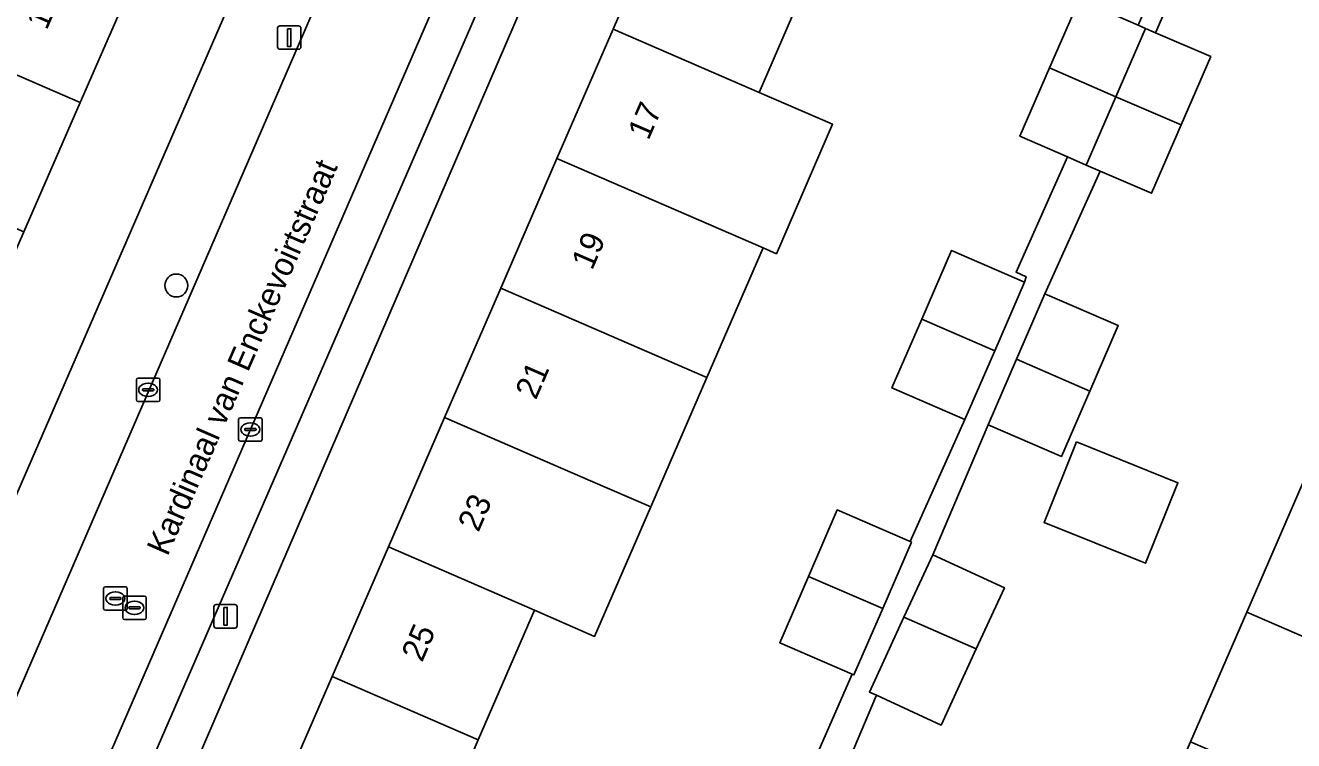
# Model space of a CAD drawing. Extents: x 162803 to 163818, y 381639 to 382475.
# Drawn here: x 163544.8 to 163598.8, y 381852.2 to 381882.7 of the extents above; entities that cross this region are included whole.
import ezdxf

# ---------------------------------------------------------------- set-up
doc = ezdxf.new("R2010")
doc.units = 0
for name, color, linetype in [('IMGEO_Boom', 7, 'Continuous'), ('IMGEO_Erf', 7, 'Continuous'), ('IMGEO_Kolk', 7, 'Continuous'), ('IMGEO_Lichtmast', 7, 'Continuous'), ('IMGEO_Openbare_ruimte_label', 7, 'Continuous'), ('IMGEO_Pand', 7, 'Continuous'), ('IMGEO_Pand_nummerreeks', 7, 'Continuous'), ('IMGEO_Parkeervlak_open', 7, 'Continuous'), ('IMGEO_Rijbaan_lokaal_open', 7, 'Continuous'), ('IMGEO_Rioolput', 7, 'Continuous'), ('IMGEO_Voetpad_open', 7, 'Continuous')]:
    doc.layers.add(name, color=color, linetype=linetype)

msp = doc.modelspace()

# ---------------------------------------------------------------- linework, layer by layer
at = {"layer": 'IMGEO_Boom'}
msp.add_circle((163551.257, 381871.587), 0.489, dxfattribs=at)
at = {"layer": 'IMGEO_Erf'}
for points in [[(163570.162, 381921.903), (163566.847, 381923.321), (163566.665, 381922.904), (163566.208, 381923.104), (163563.932, 381917.877), (163561.536, 381912.377), (163559.141, 381906.876), (163556.745, 381901.374), (163554.35, 381895.874), (163551.954, 381890.373), (163549.558, 381884.871), (163547.163, 381879.37), (163544.767, 381873.869), (163542.371, 381868.368), (163539.976, 381862.868), (163537.52, 381857.228), (163537.301, 381857.324), (163536.34, 381855.117), (163540.391, 381853.351)], [(163589.555, 381864.929), (163593.877, 381863.192), (163592.5, 381859.767), (163588.178, 381861.504)]]:
    msp.add_lwpolyline(points, close=True, dxfattribs=at)
for points in [[(163572.398, 381898.395), (163551.036, 381848.819)], [(163578.444, 381885.313), (163576.054, 381879.802), (163579.181, 381878.449), (163576.791, 381872.939), (163576.228, 381873.183), (163573.837, 381867.672), (163571.448, 381862.164), (163569.059, 381856.656), (163566.497, 381857.767), (163564.107, 381852.257), (163561.77, 381846.869), (163562.082, 381846.732), (163561.961, 381846.456), (163559.714, 381847.431), (163555.126, 381849.42), (163555.246, 381849.697), (163555.557, 381849.562), (163557.895, 381854.952), (163560.284, 381860.461), (163562.673, 381865.97), (163565.063, 381871.479), (163567.452, 381876.988), (163569.841, 381882.497), (163572.231, 381888.008)], [(163595.233, 381887.631), (163592.928, 381882.344), (163595.275, 381881.326), (163594.014, 381878.418), (163592.752, 381875.51), (163590.573, 381876.455), (163588.218, 381871.235), (163591.334, 381869.884), (163590.125, 381867.095), (163588.916, 381864.306), (163585.8, 381865.657), (163583.443, 381860.126), (163586.49, 381858.721), (163585.295, 381856.13), (163583.796, 381852.879), (163581.044, 381854.147), (163578.979, 381849.255)], [(163577.716, 381849.803), (163580.014, 381855.05), (163576.932, 381856.386), (163578.158, 381859.21), (163579.383, 381862.035), (163582.484, 381860.69), (163584.811, 381865.879), (163581.705, 381867.226), (163582.975, 381870.153), (163584.244, 381873.081), (163587.35, 381871.734), (163587.418, 381871.959), (163586.988, 381872.149), (163589.184, 381877.057), (163587.151, 381877.938), (163588.413, 381880.847), (163589.668, 381883.742)], [(163601.11, 381849.255), (163598.709, 381843.731), (163596.308, 381838.206), (163593.965, 381832.816), (163594.311, 381832.665), (163594.172, 381832.344), (163589.587, 381834.337), (163587.124, 381835.408), (163584.856, 381836.347), (163587.355, 381842.098), (163589.607, 381841.12), (163592.008, 381846.644), (163594.409, 381852.168), (163596.81, 381857.692), (163599.211, 381863.218)]]:
    msp.add_lwpolyline(points, dxfattribs=at)
at = {"layer": 'IMGEO_Kolk'}
for p, q in [((163549.558, 381866.721), (163549.558, 381867.573)), ((163549.633, 381867.647), (163550.485, 381867.647)), ((163550.559, 381867.573), (163550.559, 381866.721)), ((163549.817, 381867.141), (163549.817, 381867.153)), ((163550.255, 381867.104), (163549.857, 381867.104)), ((163549.86, 381867.19), (163550.258, 381867.19)), ((163550.046, 381867.427), (163550.071, 381867.427)), ((163550.301, 381867.153), (163550.301, 381867.141)), ((163550.485, 381866.647), (163549.633, 381866.647)), ((163550.069, 381866.867), (163550.044, 381866.867)), ((163553.909, 381865.035), (163553.909, 381865.887)), ((163553.984, 381865.961), (163554.836, 381865.961)), ((163554.91, 381865.887), (163554.91, 381865.035)), ((163554.168, 381865.455), (163554.168, 381865.467)), ((163554.606, 381865.418), (163554.208, 381865.418)), ((163554.211, 381865.504), (163554.609, 381865.504)), ((163554.397, 381865.741), (163554.422, 381865.741)), ((163554.652, 381865.467), (163554.652, 381865.455)), ((163554.836, 381864.961), (163553.984, 381864.961)), ((163554.42, 381865.181), (163554.395, 381865.181))]:
    msp.add_line(p, q, dxfattribs=at)
for points in [[(163549.558, 381866.721), (163549.558, 381867.573)], [(163549.633, 381867.647), (163550.485, 381867.647)], [(163550.559, 381867.573), (163550.559, 381866.721)], [(163550.485, 381866.647), (163549.633, 381866.647)], [(163553.909, 381865.035), (163553.909, 381865.887)], [(163553.984, 381865.961), (163554.836, 381865.961)], [(163554.91, 381865.887), (163554.91, 381865.035)], [(163554.836, 381864.961), (163553.984, 381864.961)]]:
    msp.add_lwpolyline(points, dxfattribs=at)
for centre, radius, start, end in [((163549.635, 381867.571), 0.0765, 91.552, 178.448), ((163549.635, 381867.571), 0.0765, 91.552, 178.448), ((163550.483, 381867.571), 0.0765, 1.552, 88.448), ((163550.483, 381867.571), 0.0765, 1.552, 88.448), ((163549.857, 381867.15), 0.0403, 85.8775, 175.7526), ((163549.854, 381867.14), 0.0366, 178.938, 274.7102), ((163550.258, 381867.147), 0.043, 264.8664, 352.4533), ((163550.262, 381867.152), 0.0386, 1.7309, 96.639), ((163549.635, 381866.723), 0.0765, 181.552, 268.448), ((163549.635, 381866.723), 0.0765, 181.552, 268.448), ((163550.483, 381866.723), 0.0765, 271.552, 358.448), ((163550.483, 381866.723), 0.0765, 271.552, 358.448), ((163553.986, 381865.885), 0.0765, 91.552, 178.448), ((163553.986, 381865.885), 0.0765, 91.552, 178.448), ((163554.834, 381865.885), 0.0765, 1.552, 88.448), ((163554.834, 381865.885), 0.0765, 1.552, 88.448), ((163554.208, 381865.464), 0.0403, 85.8775, 175.7526), ((163554.205, 381865.454), 0.0366, 178.938, 274.7102), ((163554.609, 381865.461), 0.043, 264.8664, 352.4533), ((163554.613, 381865.466), 0.0386, 1.7309, 96.639), ((163553.986, 381865.037), 0.0765, 181.552, 268.448), ((163553.986, 381865.037), 0.0765, 181.552, 268.448), ((163554.834, 381865.037), 0.0765, 271.552, 358.448), ((163554.834, 381865.037), 0.0765, 271.552, 358.448)]:
    msp.add_arc(centre, radius, start, end, dxfattribs=at)
for centre, major_axis, ratio, start_param, end_param in [((163550.045, 381867.147), (-0.387, 0.002), 0.722429, 4.712389, 7.853982), ((163550.07, 381867.147), (-0.39, 0.002), 0.717154, 1.570796, 4.712389), ((163554.396, 381865.461), (-0.387, 0.002), 0.722429, 4.712389, 7.853982), ((163554.421, 381865.461), (-0.39, 0.002), 0.717154, 1.570796, 4.712389)]:
    msp.add_ellipse(centre, major_axis=major_axis, ratio=ratio, start_param=start_param, end_param=end_param, dxfattribs=at)
at = {"layer": 'IMGEO_Lichtmast'}
for p, q in [((163555.668, 381882.637), (163556.458, 381882.637)), ((163556.458, 381882.637), (163555.668, 381882.637)), ((163555.568, 381881.737), (163555.568, 381882.537)), ((163555.568, 381882.537), (163555.568, 381881.737)), ((163556.558, 381882.537), (163556.558, 381881.737)), ((163556.558, 381881.737), (163556.558, 381882.537)), ((163556.458, 381881.637), (163555.668, 381881.637)), ((163555.668, 381881.637), (163556.458, 381881.637)), ((163552.858, 381857.109), (163552.858, 381857.909)), ((163552.858, 381857.909), (163552.858, 381857.109)), ((163552.958, 381858.009), (163553.748, 381858.009)), ((163553.748, 381858.009), (163552.958, 381858.009)), ((163553.848, 381857.909), (163553.848, 381857.109)), ((163553.848, 381857.109), (163553.848, 381857.909)), ((163553.748, 381857.009), (163552.958, 381857.009)), ((163552.958, 381857.009), (163553.748, 381857.009))]:
    msp.add_line(p, q, dxfattribs=at)
for points in [[(163555.988, 381882.512), (163556.138, 381882.512), (163556.138, 381881.762), (163555.988, 381881.762), (163555.988, 381882.512)], [(163553.278, 381857.884), (163553.428, 381857.884), (163553.428, 381857.134), (163553.278, 381857.134), (163553.278, 381857.884)]]:
    msp.add_lwpolyline(points, dxfattribs=at)
for centre, start, end in [((163555.668, 381882.537), 90, 180), ((163555.668, 381882.537), 90, 180), ((163556.458, 381882.537), 0, 90), ((163556.458, 381882.537), 360, 90), ((163555.668, 381881.737), 180, 270), ((163555.668, 381881.737), 180, 270), ((163556.458, 381881.737), 270, 0), ((163556.458, 381881.737), 270, 0), ((163552.958, 381857.909), 90, 180), ((163552.958, 381857.909), 90, 180), ((163553.748, 381857.909), 0, 90), ((163553.748, 381857.909), 360, 90), ((163552.958, 381857.109), 180, 270), ((163552.958, 381857.109), 180, 270), ((163553.748, 381857.109), 270, 0), ((163553.748, 381857.109), 270, 0)]:
    msp.add_arc(centre, 0.1, start, end, dxfattribs=at)
at = {"layer": 'IMGEO_Pand'}
for points in [[(163540.365, 381882.331), (163547.163, 381879.37), (163549.558, 381884.871), (163543.315, 381887.591), (163542.76, 381887.831), (163539.734, 381889.148), (163537.339, 381883.649)], [(163569.841, 381882.497), (163576.054, 381879.802), (163578.444, 381885.313), (163572.231, 381888.008)], [(163592.5, 381882.53), (163592.18, 381882.669), (163589.726, 381883.733), (163589.668, 381883.742), (163588.413, 381880.847), (163591.239, 381879.621)], [(163540.365, 381882.331), (163537.968, 381876.828), (163538.523, 381876.589), (163544.767, 381873.869), (163547.163, 381879.37)], [(163579.181, 381878.449), (163576.054, 381879.802), (163569.841, 381882.497), (163567.452, 381876.988), (163576.228, 381873.183), (163576.791, 381872.939)], [(163592.928, 381882.344), (163592.5, 381882.53), (163591.239, 381879.621), (163594.014, 381878.418), (163595.275, 381881.326)], [(163591.239, 381879.621), (163588.413, 381880.847), (163587.151, 381877.938), (163589.184, 381877.057), (163589.977, 381876.713)], [(163594.014, 381878.418), (163591.239, 381879.621), (163589.977, 381876.713), (163590.573, 381876.455), (163592.752, 381875.51)], [(163576.228, 381873.183), (163567.452, 381876.988), (163565.063, 381871.479), (163571.275, 381868.784), (163573.837, 381867.672)], [(163587.35, 381871.734), (163584.244, 381873.081), (163582.975, 381870.153), (163586.08, 381868.807)], [(163573.837, 381867.672), (163571.275, 381868.784), (163565.063, 381871.479), (163562.673, 381865.97), (163565.78, 381864.622), (163568.886, 381863.275), (163571.448, 381862.164)], [(163588.218, 381871.235), (163587.009, 381868.446), (163590.125, 381867.095), (163591.334, 381869.884)], [(163586.08, 381868.807), (163582.975, 381870.153), (163581.705, 381867.226), (163584.811, 381865.879)], [(163590.125, 381867.095), (163587.009, 381868.446), (163585.8, 381865.657), (163588.916, 381864.306)], [(163571.448, 381862.164), (163568.886, 381863.275), (163565.78, 381864.622), (163562.673, 381865.97), (163560.284, 381860.461), (163566.497, 381857.767), (163569.059, 381856.656)], [(163589.555, 381864.929), (163588.178, 381861.504), (163592.5, 381859.767), (163593.877, 381863.192)], [(163599.211, 381863.218), (163596.81, 381857.692), (163603.511, 381854.779), (163605.913, 381860.305), (163599.732, 381862.992)], [(163582.484, 381860.69), (163579.383, 381862.035), (163578.158, 381859.21), (163581.314, 381857.841), (163582.539, 381860.666)], [(163560.284, 381860.461), (163557.895, 381854.952), (163564.107, 381852.257), (163566.497, 381857.767)], [(163585.295, 381856.13), (163586.49, 381858.721), (163583.443, 381860.126), (163582.218, 381857.468)], [(163581.314, 381857.841), (163578.158, 381859.21), (163576.932, 381856.386), (163580.014, 381855.05), (163580.089, 381855.017)], [(163585.295, 381856.13), (163582.218, 381857.468), (163580.749, 381854.283), (163581.044, 381854.147), (163583.796, 381852.879)], [(163601.11, 381849.255), (163603.511, 381854.779), (163596.81, 381857.692), (163594.409, 381852.168), (163594.929, 381851.942)], [(163564.107, 381852.257), (163557.895, 381854.952), (163555.557, 381849.562), (163555.246, 381849.697), (163555.126, 381849.42), (163559.714, 381847.431), (163561.961, 381846.456), (163562.082, 381846.732), (163561.77, 381846.869)]]:
    msp.add_lwpolyline(points, close=True, dxfattribs=at)
at = {"layer": 'IMGEO_Parkeervlak_open'}
for points in [[(163581.808, 381928.673), (163538.377, 381828.474)], [(163541.147, 381830.496), (163547.078, 381844.146), (163548.887, 381848.309), (163582.192, 381924.958)]]:
    msp.add_lwpolyline(points, dxfattribs=at)
at = {"layer": 'IMGEO_Rijbaan_lokaal_open'}
for points in [[(163577.261, 381929.881), (163574.771, 381924.097), (163573.219, 381920.549), (163532.675, 381826.917)], [(163537.262, 381825.902), (163538.377, 381828.474), (163581.808, 381928.673)]]:
    msp.add_lwpolyline(points, dxfattribs=at)
at = {"layer": 'IMGEO_Rioolput'}
for p, q in [((163548.166, 381857.84), (163548.166, 381858.692)), ((163548.241, 381858.766), (163549.093, 381858.766)), ((163548.425, 381858.26), (163548.425, 381858.272)), ((163548.468, 381858.309), (163548.866, 381858.309)), ((163548.654, 381858.546), (163548.679, 381858.546)), ((163548.909, 381858.272), (163548.909, 381858.26)), ((163548.978, 381857.445), (163548.978, 381858.297)), ((163549.053, 381858.371), (163549.905, 381858.371)), ((163549.167, 381858.692), (163549.167, 381857.84)), ((163549.979, 381858.297), (163549.979, 381857.445)), ((163549.093, 381857.766), (163548.241, 381857.766)), ((163548.863, 381858.223), (163548.465, 381858.223)), ((163548.677, 381857.986), (163548.652, 381857.986)), ((163549.237, 381857.865), (163549.237, 381857.877)), ((163549.675, 381857.828), (163549.277, 381857.828)), ((163549.28, 381857.914), (163549.678, 381857.914)), ((163549.466, 381858.151), (163549.491, 381858.151)), ((163549.721, 381857.877), (163549.721, 381857.865)), ((163549.905, 381857.371), (163549.053, 381857.371)), ((163549.489, 381857.591), (163549.464, 381857.591))]:
    msp.add_line(p, q, dxfattribs=at)
for points in [[(163548.166, 381857.84), (163548.166, 381858.692)], [(163548.241, 381858.766), (163549.093, 381858.766)], [(163548.978, 381857.445), (163548.978, 381858.297)], [(163549.053, 381858.371), (163549.905, 381858.371)], [(163549.167, 381858.692), (163549.167, 381857.84)], [(163549.979, 381858.297), (163549.979, 381857.445)], [(163549.093, 381857.766), (163548.241, 381857.766)], [(163549.905, 381857.371), (163549.053, 381857.371)]]:
    msp.add_lwpolyline(points, dxfattribs=at)
for centre, radius, start, end in [((163548.243, 381858.69), 0.0765, 91.552, 178.448), ((163548.243, 381858.69), 0.0765, 91.552, 178.448), ((163548.465, 381858.269), 0.0403, 85.8775, 175.7526), ((163548.87, 381858.271), 0.0386, 1.7309, 96.639), ((163549.055, 381858.295), 0.0765, 91.552, 178.448), ((163549.055, 381858.295), 0.0765, 91.552, 178.448), ((163549.091, 381858.69), 0.0765, 1.552, 88.448), ((163549.091, 381858.69), 0.0765, 1.552, 88.448), ((163549.903, 381858.295), 0.0765, 1.552, 88.448), ((163549.903, 381858.295), 0.0765, 1.552, 88.448), ((163548.243, 381857.842), 0.0765, 181.552, 268.448), ((163548.243, 381857.842), 0.0765, 181.552, 268.448), ((163548.462, 381858.259), 0.0366, 178.938, 274.7102), ((163548.866, 381858.266), 0.043, 264.8664, 352.4533), ((163549.091, 381857.842), 0.0765, 271.552, 358.448), ((163549.091, 381857.842), 0.0765, 271.552, 358.448), ((163549.277, 381857.874), 0.0403, 85.8775, 175.7526), ((163549.274, 381857.864), 0.0366, 178.938, 274.7102), ((163549.678, 381857.871), 0.043, 264.8664, 352.4533), ((163549.682, 381857.876), 0.0386, 1.7309, 96.639), ((163549.055, 381857.447), 0.0765, 181.552, 268.448), ((163549.055, 381857.447), 0.0765, 181.552, 268.448), ((163549.903, 381857.447), 0.0765, 271.552, 358.448), ((163549.903, 381857.447), 0.0765, 271.552, 358.448)]:
    msp.add_arc(centre, radius, start, end, dxfattribs=at)
for centre, major_axis, ratio, start_param, end_param in [((163548.653, 381858.266), (-0.387, 0.002), 0.722429, 4.712389, 7.853982), ((163548.678, 381858.266), (-0.39, 0.002), 0.717154, 1.570796, 4.712389), ((163549.465, 381857.871), (-0.387, 0.002), 0.722429, 4.712389, 7.853982), ((163549.49, 381857.871), (-0.39, 0.002), 0.717154, 1.570796, 4.712389)]:
    msp.add_ellipse(centre, major_axis=major_axis, ratio=ratio, start_param=start_param, end_param=end_param, dxfattribs=at)
at = {"layer": 'IMGEO_Voetpad_open'}
for points in [[(163582.192, 381924.958), (163548.887, 381848.309), (163550.512, 381847.603), (163551.036, 381848.819), (163572.398, 381898.395), (163585.404, 381928.144)], [(163573.219, 381920.549), (163570.162, 381921.903), (163540.391, 381853.351), (163539.888, 381852.193), (163530.575, 381830.749)], [(163528.897, 381829.143), (163532.675, 381826.917), (163573.219, 381920.549)], [(163578.979, 381849.255), (163581.044, 381854.147), (163580.749, 381854.283), (163582.218, 381857.468), (163583.443, 381860.126), (163585.8, 381865.657), (163587.009, 381868.446), (163588.218, 381871.235), (163590.573, 381876.455), (163589.977, 381876.713), (163589.184, 381877.057), (163586.988, 381872.149), (163587.418, 381871.959), (163587.35, 381871.734), (163586.08, 381868.807), (163584.811, 381865.879), (163582.484, 381860.69), (163582.539, 381860.666), (163581.314, 381857.841), (163580.089, 381855.017), (163580.014, 381855.05), (163577.716, 381849.803)]]:
    msp.add_lwpolyline(points, dxfattribs=at)
msp.add_lwpolyline([(163602.492, 381904.513), (163602.76, 381904.398), (163603.913, 381907.092), (163607.015, 381913.947), (163609.388, 381919.472), (163610.009, 381920.967), (163608.713, 381921.527), (163608.072, 381920.069), (163606.911, 381917.303), (163605.745, 381914.525), (163601.69, 381904.917), (163600.436, 381901.977), (163599.087, 381898.816), (163596.891, 381893.674), (163595.62, 381890.673), (163594.348, 381887.672), (163592.18, 381882.669), (163592.5, 381882.53), (163592.928, 381882.344), (163595.233, 381887.631), (163597.469, 381892.761), (163599.973, 381898.624), (163601.299, 381901.722)], close=True, dxfattribs=at)

# ---------------------------------------------------------------- texts
at = {"layer": 'IMGEO_Openbare_ruimte_label'}
msp.add_text('Kardinaal van Enckevoirtstraat', height=1, rotation=66.41, dxfattribs=at).set_placement((163550.884, 381860.031))
at = {"layer": 'IMGEO_Pand_nummerreeks'}
for s, rotation, p in [('16', 66.4676, (163545.742, 381882.419)), ('17', 66.5548, (163571.349, 381877.731)), ('19', 66.5548, (163568.95, 381872.199)), ('21', 66.5548, (163566.56, 381866.687)), ('23', 66.5548, (163564.115, 381861.052)), ('25', 66.553, (163561.716, 381855.52))]:
    msp.add_text(s, height=1, rotation=rotation, dxfattribs=at).set_placement(p)

doc.saveas('drawing.dxf')
